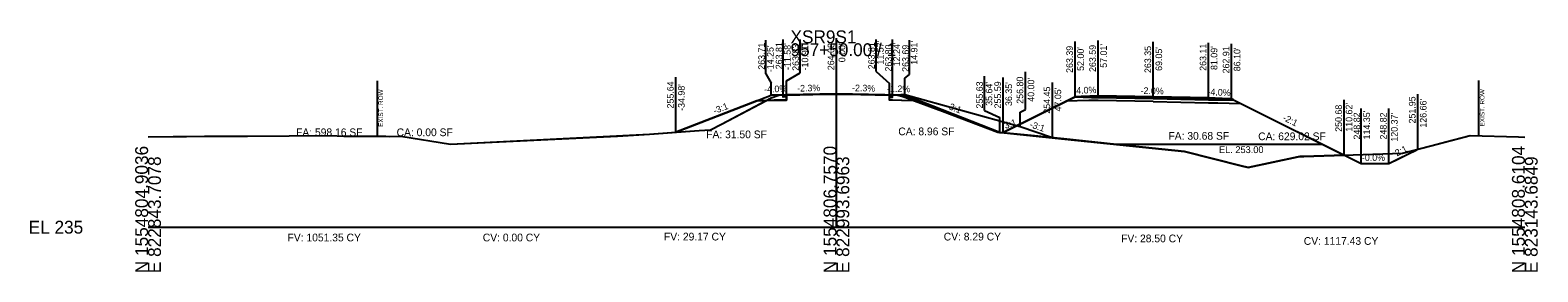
# Model space of a CAD drawing. Extents: x -26 to 823017, y -16 to 1558356.
# Drawn here: x -25.7 to 302.8, y 5490.3 to 5542.8 of the extents above; entities that cross this region are included whole.
import ezdxf

# ---------------------------------------------------------------- set-up
doc = ezdxf.new("R2010")
doc.units = 0
for name, color, linetype in [('ASPHALT_19MM1', 7, 'Continuous'), ('ASPHALT_9_5MM1', 7, 'Continuous'), ('CONST_DCH', 7, 'Continuous'), ('CONST_LV3', 7, 'Continuous'), ('Default', 7, 'Continuous'), ('Draft_XS_Grid', 7, 'Continuous'), ('DTM_CORRIDOR', 7, 'Continuous'), ('DTM_P_FINISHED_GRADE2', 7, 'Continuous'), ('DTM_TEMP_DROP', 7, 'Continuous'), ('DTM_X_GROUND', 7, 'Continuous'), ('PROFILES_DCH_2', 7, 'Continuous'), ('SLOPE_STAKES_FILL', 7, 'Continuous'), ('XS_CELL', 7, 'Continuous'), ('XS_M_SHAPES_EARTHWORK', 7, 'Continuous'), ('XS_P_ASPHALT', 7, 'Continuous'), ('XS_P_DR_GRAVEL', 7, 'Continuous'), ('XS_P_GROUND', 7, 'Continuous'), ('XS_P_NULL_POINT', 7, 'Continuous'), ('XS_P_SHOULDER', 7, 'Continuous'), ('XS_P_SUBGRADE_GRANULAR', 7, 'Continuous'), ('XS_P_SUBGRADE_LEVELING', 7, 'Continuous'), ('XS_P_SUBGRADE_MILLING', 7, 'Continuous'), ('XS_P_SUBGRADE_UNDERCUT', 7, 'Continuous'), ('XS_P_TX_CLEARZONE', 7, 'Continuous'), ('XS_P_TX_FS_BS', 7, 'Continuous'), ('XS_SHEET_EW_TX_AREA', 7, 'Continuous'), ('XS_SHEET_EW_TX_VOLUME', 7, 'Continuous'), ('XS_X_ROW', 7, 'Continuous')]:
    doc.layers.add(name, color=color, linetype=linetype)

msp = doc.modelspace()

# ---------------------------------------------------------------- linework, layer by layer
at = {"layer": 'ASPHALT_19MM1'}
for points in [[(138.42, 5528.52), (139.09, 5528.54), (139.09, 5528.33), (138.42, 5528.31), (138.42, 5528.31), (138.42, 5528.52), (138.42, 5528.52)], [(162.24, 5528.51), (161.57, 5528.52), (161.57, 5528.31), (162.24, 5528.3), (162.24, 5528.3), (162.24, 5528.51), (162.24, 5528.51)], [(207.01, 5528.21), (219.05, 5527.97), (231.09, 5527.73), (231.09, 5527.94), (219.05, 5528.18), (207.01, 5528.42), (207.01, 5528.21)]]:
    msp.add_lwpolyline(points, dxfattribs=at)
at = {"layer": 'ASPHALT_9_5MM1'}
for points in [[(138.42, 5528.81), (139.09, 5528.83), (139.09, 5528.7), (138.42, 5528.69), (138.42, 5528.69), (138.42, 5528.81), (138.42, 5528.81)], [(162.24, 5528.8), (161.57, 5528.81), (161.57, 5528.69), (162.24, 5528.67), (162.24, 5528.67), (162.24, 5528.8), (162.24, 5528.8)]]:
    msp.add_lwpolyline(points, dxfattribs=at)
at = {"layer": 'CONST_DCH'}
msp.add_lwpolyline([(207.01, 5528.42), (219.05, 5528.18), (231.09, 5527.94), (231.09, 5528.11), (219.05, 5528.35), (207.01, 5528.59), (207.01, 5528.42)], dxfattribs=at)
at = {"layer": 'CONST_LV3'}
for points in [[(115.02, 5520.64), (115.02, 5520.64), (132.69, 5527.51)], [(150, 5529.08), (164, 5528.8)], [(164.91, 5528.77), (164.91, 5528.77), (164, 5528.8)], [(185.64, 5520.63), (185.7, 5520.62), (186.35, 5520.59), (189.65, 5522.23), (202, 5528.39), (205.61, 5528.53), (207.01, 5528.59), (210.64, 5528.52), (219.05, 5528.35), (226.58, 5528.2), (231.09, 5528.11), (233.1, 5528.03), (236.1, 5527.91), (250.73, 5520.62), (264.35, 5513.82), (267.08, 5513.82), (270.37, 5513.82), (272.49, 5514.88), (274.82, 5516.04), (276.02, 5516.63), (276.66, 5516.95), (279.55, 5517.71), (282.78, 5518.56), (288.12, 5519.97), (298.62, 5519.64), (300, 5519.6)], [(186.35, 5520.59), (189.65, 5522.23), (202, 5528.39), (203.35, 5528.44), (207.01, 5528.59)], [(236.1, 5527.91), (260.62, 5515.68)], [(0, 5519.68), (5.46, 5519.7), (8.35, 5519.75), (12.31, 5519.77), (21.66, 5519.82), (30.77, 5519.86), (39.66, 5519.91), (42.65, 5519.79), (51.84, 5519.83), (52.62, 5519.7), (55.1, 5519.78), (65.88, 5518.03), (102.29, 5519.86), (109.25, 5520.21), (115.02, 5520.64)]]:
    msp.add_lwpolyline(points, dxfattribs=at)
at = {"layer": 'Default'}
for points in [[(138.42, 5528.69), (139.09, 5528.7), (139.09, 5528.54), (138.42, 5528.52), (138.42, 5528.52), (138.42, 5528.69), (138.42, 5528.69)], [(162.24, 5528.67), (161.57, 5528.69), (161.57, 5528.52), (162.24, 5528.51), (162.24, 5528.51), (162.24, 5528.67), (162.24, 5528.67)]]:
    msp.add_lwpolyline(points, dxfattribs=at)
at = {"layer": 'DTM_P_FINISHED_GRADE2'}
msp.add_lwpolyline([(115.02, 5520.64), (115.02, 5520.64), (135.75, 5528.71), (138.42, 5528.81), (139.09, 5528.83), (150, 5529.08), (161.57, 5528.81), (162.24, 5528.8), (164.91, 5528.69), (185.64, 5520.63)], dxfattribs=at)
at = {"layer": 'DTM_X_GROUND'}
for points in [[(0, 5519.68), (5.46, 5519.7), (8.35, 5519.75), (12.31, 5519.77), (21.66, 5519.82), (30.77, 5519.86), (39.66, 5519.91), (42.65, 5519.79), (51.84, 5519.83), (52.62, 5519.7), (55.1, 5519.78), (65.88, 5518.03), (102.29, 5519.79), (109.25, 5520.26), (115.02, 5520.64), (115.02, 5520.64), (115.02, 5520.64), (135.75, 5528.71), (135.75, 5528.71), (138.42, 5528.81), (138.42, 5528.81), (139.09, 5528.83), (139.09, 5528.83), (150, 5529.08), (161.57, 5528.81), (161.57, 5528.81), (162.24, 5528.8), (162.24, 5528.8), (164.91, 5528.69), (164.91, 5528.69), (185.64, 5520.63), (185.64, 5520.63), (185.64, 5520.63), (185.7, 5520.63), (186.35, 5520.59), (189.65, 5522.23), (202, 5528.39), (205.61, 5528.53), (207.01, 5528.59), (210.64, 5528.52), (219.05, 5528.35), (226.58, 5528.2), (231.09, 5528.11), (233.1, 5528.03), (236.1, 5527.91), (250.73, 5520.62), (264.35, 5513.82), (267.08, 5513.82), (270.37, 5513.82), (272.49, 5514.88), (274.82, 5516.04), (276.02, 5516.63), (276.66, 5516.95), (279.55, 5517.71), (282.78, 5518.56), (288.12, 5519.97), (298.62, 5519.64), (300, 5519.6)], [(0, 5519.68), (5.46, 5519.7), (8.35, 5519.75), (12.31, 5519.77), (21.66, 5519.82), (30.77, 5519.86), (39.66, 5519.91), (42.65, 5519.79), (51.84, 5519.83), (52.62, 5519.7), (55.1, 5519.78), (65.88, 5518.03), (109.25, 5520.21), (120.1, 5521.02), (122.53, 5521.2), (124.92, 5522.44), (135.81, 5528.11), (137.24, 5528.61), (137.76, 5528.8), (147.74, 5528.95), (150.55, 5529), (152.22, 5528.96), (163.34, 5528.69), (164.44, 5528.43), (164.9, 5528.31), (173.13, 5525.21), (185.17, 5520.68), (199.74, 5519.17), (225.83, 5516.46), (238.19, 5513.36), (239.73, 5513.01), (250.62, 5515.3), (250.98, 5515.37), (251.85, 5515.4), (273.38, 5516.09), (279.55, 5517.71), (288.12, 5519.97), (298.62, 5519.64), (300, 5519.6)], [(0, 5519.68), (5.46, 5519.7), (8.35, 5519.75), (12.31, 5519.77), (21.66, 5519.82), (30.77, 5519.86), (39.66, 5519.91), (42.65, 5519.79), (51.84, 5519.83), (52.62, 5519.7), (55.1, 5519.78), (65.88, 5518.03), (109.25, 5520.21), (120.1, 5521.02), (122.53, 5521.2), (124.92, 5522.44), (135.81, 5528.11), (137.24, 5528.61), (137.76, 5528.8), (147.74, 5528.95), (150.55, 5529), (152.22, 5528.96), (163.34, 5528.69), (164.44, 5528.43), (164.9, 5528.31), (173.13, 5525.21), (185.17, 5520.68), (185.7, 5520.62), (186.35, 5520.59), (189.65, 5522.23), (202, 5528.39), (205.61, 5528.53), (207.01, 5528.59), (210.64, 5528.52), (219.05, 5528.35), (226.58, 5528.2), (231.09, 5528.11), (233.1, 5528.03), (236.1, 5527.91), (250.73, 5520.62), (264.35, 5513.82), (267.08, 5513.82), (270.37, 5513.82), (272.49, 5514.88), (274.82, 5516.04), (276.02, 5516.63), (276.66, 5516.95), (279.55, 5517.71), (282.78, 5518.56), (288.12, 5519.97), (298.62, 5519.64), (300, 5519.6)]]:
    msp.add_lwpolyline(points, dxfattribs=at)
at = {"layer": 'XS_CELL'}
for p, q in [((150, 5500), (150, 5540)), ((0, 5500), (150, 5500)), ((150, 5500), (300, 5500))]:
    msp.add_line(p, q, dxfattribs=at)
at = {"layer": 'XS_M_SHAPES_EARTHWORK'}
for points in [[(115.02, 5520.64), (120.1, 5521.02), (122.53, 5521.2), (124.92, 5522.44), (134.76, 5527.56), (132.69, 5527.51)], [(134.76, 5527.56), (135.81, 5528.11), (137.24, 5528.61), (137.76, 5528.8), (147.74, 5528.95), (150.55, 5529), (152.22, 5528.96), (163.34, 5528.69), (164.44, 5528.43), (164.9, 5528.31), (167.01, 5527.52), (164.24, 5527.58), (162.24, 5527.63), (161.57, 5527.65), (161.57, 5528.31), (161.57, 5528.52), (161.57, 5528.69), (152.22, 5528.91), (150.55, 5528.94), (150, 5528.96), (147.74, 5528.9), (140.02, 5528.73), (139.09, 5528.7), (139.09, 5528.54), (139.09, 5528.33), (139.09, 5527.66), (138.42, 5527.65), (136.42, 5527.6)], [(167.01, 5527.52), (173.13, 5525.21), (185.17, 5520.68), (185.64, 5520.63), (167.98, 5527.5)]]:
    msp.add_lwpolyline(points, close=True, dxfattribs=at)
at = {"layer": 'XS_P_ASPHALT'}
msp.add_lwpolyline([(139.09, 5528.83), (139.09, 5528.83), (150, 5529.08), (161.57, 5528.81), (161.57, 5528.81), (161.57, 5528.69), (161.57, 5528.69), (150, 5528.96), (139.09, 5528.7), (139.09, 5528.7), (139.09, 5528.83)], dxfattribs=at)
at = {"layer": 'XS_P_DR_GRAVEL'}
for points in [[(203.35, 5528.44), (202, 5528.39), (201.89, 5528.34), (201.86, 5528.32), (205.57, 5528.24), (207.01, 5528.21), (207.01, 5528.32), (207.01, 5528.59), (203.35, 5528.44)], [(234.06, 5527.99), (231.09, 5528.11), (231.09, 5527.88), (231.09, 5527.73), (234.4, 5527.67), (236.68, 5527.62), (236.44, 5527.74), (236.1, 5527.91), (234.06, 5527.99)]]:
    msp.add_lwpolyline(points, dxfattribs=at)
at = {"layer": 'XS_P_GROUND'}
for points in [[(115.02, 5520.64), (115.02, 5520.64), (135.75, 5528.71)], [(197.05, 5519.45), (197.05, 5519.45), (190, 5521.8), (190, 5521.8), (164.91, 5528.77)], [(185.64, 5520.63), (185.64, 5520.63), (164.91, 5528.69)], [(202, 5528.39), (186.35, 5520.59)], [(236.1, 5527.91), (264.35, 5513.82), (270.37, 5513.82), (276.66, 5516.95)], [(260.62, 5515.68), (251.85, 5515.4), (251.85, 5515.4), (250.98, 5515.37), (250.62, 5515.3), (250.62, 5515.3), (239.73, 5513.01), (239.73, 5513.01), (238.19, 5513.36), (238.19, 5513.36), (225.83, 5516.46), (225.83, 5516.46), (199.74, 5519.17), (199.74, 5519.17), (197.05, 5519.45)], [(197.05, 5519.45), (199.74, 5519.17), (199.74, 5519.17), (225.83, 5516.46), (225.83, 5516.46), (238.19, 5513.36), (238.19, 5513.36), (239.73, 5513.01), (239.73, 5513.01), (250.62, 5515.3), (250.62, 5515.3), (250.98, 5515.37), (251.85, 5515.4), (251.85, 5515.4), (260.62, 5515.68)]]:
    msp.add_lwpolyline(points, dxfattribs=at)
at = {"layer": 'XS_P_SHOULDER'}
for points in [[(138.42, 5528.81), (135.75, 5528.71)], [(162.24, 5528.8), (164.91, 5528.69)], [(202, 5528.39), (203.35, 5528.44), (207.01, 5528.59)], [(236.1, 5527.91), (234.06, 5527.99), (231.09, 5528.11)]]:
    msp.add_lwpolyline(points, dxfattribs=at)
at = {"layer": 'XS_P_SUBGRADE_GRANULAR'}
for points in [[(132.69, 5527.51), (132.69, 5527.51), (136.42, 5527.6), (136.42, 5527.6), (138.42, 5527.65)], [(138.42, 5527.65), (138.42, 5527.65), (139.09, 5527.66)], [(139.09, 5527.66), (139.09, 5528.83)], [(161.57, 5527.65), (161.57, 5528.81)], [(162.24, 5527.63), (162.24, 5527.63), (161.57, 5527.65)], [(167.98, 5527.5), (167.98, 5527.5), (164.24, 5527.58), (164.24, 5527.58), (162.24, 5527.63)], [(207.01, 5527.55), (205.01, 5527.59), (199.99, 5527.39)], [(219.05, 5527.31), (207.01, 5527.55)], [(219.05, 5527.31), (231.09, 5527.07)], [(231.09, 5527.07), (233.09, 5527.03), (238.07, 5526.93)]]:
    msp.add_lwpolyline(points, dxfattribs=at)
at = {"layer": 'XS_P_SUBGRADE_LEVELING'}
for points in [[(139.09, 5528.7), (139.09, 5528.7), (147.74, 5528.9), (147.74, 5528.9), (150, 5528.96), (150, 5528.96), (150.55, 5528.94), (152.22, 5528.91), (152.22, 5528.91), (161.57, 5528.69), (161.57, 5528.69)], [(161.57, 5528.69), (161.57, 5528.69), (152.22, 5528.91), (152.22, 5528.91), (150.55, 5528.94), (150, 5528.96), (150, 5528.96), (147.74, 5528.9), (147.74, 5528.9), (139.09, 5528.7), (139.09, 5528.7), (139.09, 5528.7)]]:
    msp.add_lwpolyline(points, dxfattribs=at)
at = {"layer": 'XS_P_SUBGRADE_MILLING'}
msp.add_lwpolyline([(161.57, 5528.73), (161.57, 5528.73), (161.57, 5528.69), (161.57, 5528.69), (152.22, 5528.91), (152.22, 5528.91), (150.55, 5528.94), (150, 5528.96), (150, 5528.96), (147.74, 5528.9), (147.74, 5528.9), (139.09, 5528.7), (139.09, 5528.7), (139.09, 5528.7), (139.09, 5528.82), (139.09, 5528.82), (147.74, 5528.95), (147.74, 5528.95), (150, 5528.99), (150, 5528.99), (150.55, 5529), (152.22, 5528.96), (152.22, 5528.96), (161.57, 5528.73)], dxfattribs=at)
at = {"layer": 'XS_P_SUBGRADE_UNDERCUT'}
msp.add_lwpolyline([(211.05, 5518), (199.57, 5519.2), (192.46, 5519.92), (186.32, 5520.56), (186.35, 5520.59), (202, 5528.39), (207.01, 5528.59), (219.05, 5528.35), (231.09, 5528.11), (236.1, 5527.91), (255.98, 5518)], close=True, dxfattribs=at)
at = {"layer": 'XS_P_TX_CLEARZONE'}
for p, q in [((134.61, 5533.38), (134.61, 5540.71)), ((138.42, 5528.81), (138.42, 5540.81)), ((142.12, 5533.58), (142.12, 5540.83)), ((150, 5529.08), (150, 5541.08)), ((158.65, 5533.87), (158.65, 5540.81)), ((162.24, 5528.8), (162.24, 5540.8)), ((165.94, 5533.23), (165.94, 5540.69)), ((202, 5528.39), (202, 5540.39)), ((207.01, 5528.59), (207.01, 5540.59)), ((219.05, 5528.35), (219.05, 5540.35)), ((231.09, 5528.11), (231.09, 5540.11)), ((236.1, 5527.91), (236.1, 5539.91)), ((115.02, 5520.64), (115.02, 5532.64)), ((134.61, 5533.38), (135.75, 5531.29)), ((139.09, 5531.82), (142.12, 5533.58)), ((158.65, 5533.87), (161.57, 5531.22)), ((164.91, 5532.39), (165.94, 5533.23)), ((182.27, 5525.38), (182.27, 5532.88)), ((186.35, 5520.59), (186.35, 5532.59)), ((191.18, 5525.6), (191.18, 5533.8)), ((135.75, 5528.71), (135.75, 5531.29)), ((139.09, 5528.83), (139.09, 5531.82)), ((161.57, 5528.81), (161.57, 5531.22)), ((164.91, 5528.69), (164.91, 5532.39)), ((197.05, 5519.45), (197.05, 5531.45)), ((260.62, 5515.68), (260.62, 5527.68)), ((276.66, 5516.95), (276.66, 5528.95)), ((182.27, 5525.38), (185.64, 5523.84)), ((185.64, 5520.63), (185.64, 5523.84)), ((190, 5525.03), (191.18, 5525.6)), ((190, 5521.8), (190, 5525.03)), ((264.35, 5513.82), (264.35, 5525.82)), ((270.37, 5513.82), (270.37, 5525.82))]:
    msp.add_line(p, q, dxfattribs=at)
at = {"layer": 'XS_X_ROW'}
for p, q in [((50, 5519.82), (50, 5531.82)), ((290, 5519.91), (290, 5531.91))]:
    msp.add_line(p, q, dxfattribs=at)

# ---------------------------------------------------------------- texts
at = {"layer": 'CONST_DCH'}
for p in [(186.28, 5520.47), (260.54, 5515.56), (264.28, 5513.7)]:
    msp.add_text('X', height=0.24, dxfattribs=at).set_placement(p)
at = {"layer": 'Draft_XS_Grid'}
msp.add_text('-', height=0.0001, dxfattribs=at).set_placement((0, 5500))
at = {"layer": 'DTM_CORRIDOR'}
for p in [(206.94, 5528.47), (218.97, 5528.23), (231.01, 5527.99)]:
    msp.add_text('X', height=0.24, dxfattribs=at).set_placement(p)
at = {"layer": 'DTM_TEMP_DROP'}
for p in [(138.34, 5528.69), (139.01, 5528.71), (149.92, 5528.96), (161.5, 5528.69), (162.16, 5528.68)]:
    msp.add_text('X', height=0.24, dxfattribs=at).set_placement(p)
at = {"layer": 'PROFILES_DCH_2'}
for p in [(164.83, 5528.65), (189.92, 5521.68), (196.97, 5519.33), (260.54, 5515.56)]:
    msp.add_text('X', height=0.24, dxfattribs=at).set_placement(p)
at = {"layer": 'SLOPE_STAKES_FILL'}
for p in [(114.94, 5520.52), (185.56, 5520.51)]:
    msp.add_text('X', height=0.24, dxfattribs=at).set_placement(p)
at = {"layer": 'XS_CELL'}
for s, p in [('XSR9S1', (140, 5540)), ('957+50.00 / 1', (140, 5537.2)), ('EL 235', (-26, 5498.6))]:
    msp.add_text(s, height=2.8, dxfattribs=at).set_placement(p)
for s, p in [('N 1554804.9036', (0, 5490)), ('N 1554806.7570', (150, 5490)), ('N 1554808.6104', (300, 5490)), ('E 822843.7078', (2.8, 5490)), ('E 822993.6963', (152.8, 5490)), ('E 823143.6849', (302.8, 5490))]:
    msp.add_text(s, height=2.8, rotation=90, dxfattribs=at).set_placement(p)
at = {"layer": 'XS_P_ASPHALT'}
for p in [(186.28, 5520.47), (276.58, 5516.83)]:
    msp.add_text('X', height=0.24, dxfattribs=at).set_placement(p)
at = {"layer": 'XS_P_NULL_POINT'}
for p in [(114.94, 5520.52), (185.56, 5520.51), (270.3, 5513.7)]:
    msp.add_text('X', height=0.24, dxfattribs=at).set_placement(p)
at = {"layer": 'XS_P_SHOULDER'}
for p in [(201.92, 5528.27), (236.02, 5527.79), (114.94, 5520.52)]:
    msp.add_text('X', height=0.24, dxfattribs=at).set_placement(p)
at = {"layer": 'XS_P_SUBGRADE_MILLING'}
for p in [(135.68, 5528.59), (164.83, 5528.57)]:
    msp.add_text('X', height=0.24, dxfattribs=at).set_placement(p)
at = {"layer": 'XS_P_SUBGRADE_UNDERCUT'}
msp.add_text('EL. 253.00', height=1.5, dxfattribs=at).set_placement((233.36, 5516.12))
at = {"layer": 'XS_P_TX_CLEARZONE'}
for s, p in [('263.71', (134.4, 5534.25)), ("-14.25'", (136.31, 5533.72)), ('263.81', (138.2, 5534.35)), ("-11.58'", (140.03, 5534.19)), ('263.83', (141.85, 5534.01)), ("-10.91'", (143.85, 5534.1)), ('264.08', (149.52, 5534.15)), ("0.00'", (151.92, 5535.87)), ('263.81', (158.37, 5534.35)), ("11.57'", (160.28, 5535.37)), ('263.80', (162.05, 5533.85)), ("12.24'", (163.84, 5535)), ('263.69', (165.77, 5533.79)), ("14.91'", (167.65, 5535.33)), ('263.39', (201.52, 5533.56)), ("52.00'", (203.92, 5534)), ('263.59', (206.53, 5533.76)), ("57.01'", (208.93, 5534.67)), ('263.35', (218.57, 5533.53)), ("69.05'", (220.97, 5534)), ('263.11', (230.61, 5534.01)), ("81.09'", (233.01, 5534.19)), ('262.91', (235.62, 5533.45)), ("86.10'", (238.02, 5533.92)), ('256.80', (190.7, 5526.85)), ('255.64', (114.54, 5525.82)), ("-34.98'", (116.94, 5525.3)), ('255.63', (181.91, 5525.81)), ("35.64'", (183.96, 5526.4)), ('255.59', (185.87, 5525.83)), ("36.35'", (188.27, 5526.36)), ("40.00'", (193.1, 5527.29)), ('254.45', (196.57, 5524.69)), ("47.05'", (198.97, 5525.17)), ('250.68', (260.14, 5520.75)), ("110.62'", (262.41, 5520.77)), ('251.95', (276.18, 5522.56)), ("126.66'", (278.58, 5521.65)), ('248.82', (264.13, 5519.07)), ("114.35'", (266.27, 5519.09)), ('248.82', (269.89, 5519.07)), ("120.37'", (272.29, 5518.61))]:
    msp.add_text(s, height=1.44, rotation=90, dxfattribs=at).set_placement(p)
at = {"layer": 'XS_P_TX_FS_BS'}
for s, rotation, p in [('-4.0%', 2.2906, (134.27, 5529.25)), ('-2.3%', 1.3342, (141.46, 5529.48)), ('-2.3%', 358.6658, (153.4, 5529.6)), ('-1.2%', 359.3286, (161.03, 5529.41)), ('4.0%', 2.2811, (202.28, 5529)), ('-2.0%', 358.855, (216.27, 5529)), ('-4.0%', 357.7136, (230.83, 5528.72)), ('-3:1', 21.2511, (123.48, 5524.58)), ('-3:1', 338.5686, (173.8, 5525.92)), ('3:1', 18.3143, (186.83, 5521.38)), ('-3:1', 341.5651, (191.99, 5521.77)), ('-2:1', 333.5015, (247.1, 5523.34)), ('2:1', 26.4767, (272.15, 5515.38)), ('-0.0%', 359.9862, (264.51, 5514.42))]:
    msp.add_text(s, height=1.44, rotation=rotation, dxfattribs=at).set_placement(p)
at = {"layer": 'XS_SHEET_EW_TX_AREA'}
for s, p in [('FA: 598.16 SF', (32.25, 5519.8)), ('CA: 0.00 SF', (54.16, 5519.8)), ('FA: 31.50 SF', (121.62, 5519.35)), ('CA: 8.96 SF', (163.48, 5520)), ('FA: 30.68 SF', (222.34, 5519.03)), ('CA: 629.02 SF', (241.9, 5518.93))]:
    msp.add_text(s, height=1.68, dxfattribs=at).set_placement(p)
at = {"layer": 'XS_SHEET_EW_TX_VOLUME'}
for s, p in [('FV: 1051.35 CY', (30.39, 5496.92)), ('CV: 0.00 CY', (72.94, 5496.92)), ('FV: 29.17 CY', (112.42, 5497.12)), ('CV: 8.29 CY', (173.38, 5497.12)), ('FV: 28.50 CY', (212.03, 5496.72)), ('CV: 1117.43 CY', (251.84, 5496.17))]:
    msp.add_text(s, height=1.68, dxfattribs=at).set_placement(p)
at = {"layer": 'XS_X_ROW'}
for p in [(51.2, 5521.82), (291.2, 5521.91)]:
    msp.add_text('EXIST. ROW', height=1, rotation=90, dxfattribs=at).set_placement(p)

doc.saveas('drawing.dxf')
